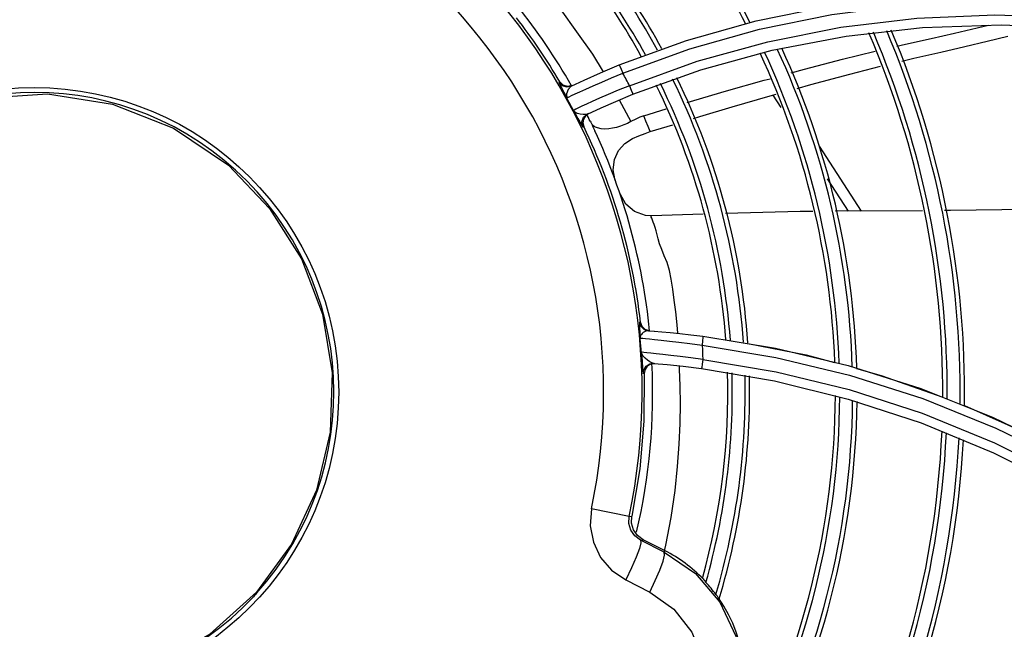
# Model space of a CAD drawing. Extents: x 40.7 to 137.4, y -250.8 to -221.5.
# Tile 264 of 320: x 123.1115 to 123.2233, y -239.5116 to -239.4424. Entities that reach past the tile are written whole.
import ezdxf

# ---------------------------------------------------------------- set-up
doc = ezdxf.new("R2010")
doc.units = 0
doc.header["$MEASUREMENT"] = 0
doc.layers.get('0').update_dxf_attribs({"linetype": 'CONTINUOUS'})

msp = doc.modelspace()

# ---------------------------------------------------------------- linework, layer by layer
at = {"color": 155}
for p, q in [((123.1951728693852, -239.4424836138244), (123.2033918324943, -239.4408131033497)), ((123.1872352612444, -239.4447195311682), (123.1951728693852, -239.4424836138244)), ((123.2202583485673, -239.4432851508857), (123.2215547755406, -239.4429730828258)), ((123.2229813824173, -239.4429240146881), (123.2321287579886, -239.4433175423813)), ((123.179606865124, -239.4474934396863), (123.1872352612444, -239.4447195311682)), ((123.1969794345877, -239.4458188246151), (123.2053722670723, -239.4442070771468)), ((123.2214164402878, -239.4447974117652), (123.2237640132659, -239.4442101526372)), ((123.1888890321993, -239.4480360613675), (123.1969794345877, -239.4458188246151)), ((123.181131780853, -239.4508271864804), (123.1888890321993, -239.4480360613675)), ((123.1728534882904, -239.4493998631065), (123.1727422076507, -239.4494524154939)), ((123.1732307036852, -239.4497811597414), (123.1728534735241, -239.4493998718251)), ((123.1737415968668, -239.4499383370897), (123.1732307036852, -239.4497811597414)), ((123.1742684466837, -239.4498349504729), (123.1737415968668, -239.4499383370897)), ((123.1741571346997, -239.4498871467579), (123.1737905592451, -239.4502790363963)), ((123.1796097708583, -239.4514608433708), (123.18093570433, -239.4539205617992)), ((123.1980056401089, -239.4523256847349), (123.1970877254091, -239.4509100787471)), ((123.1823840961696, -239.4532758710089), (123.1849372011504, -239.4524871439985)), ((123.1755349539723, -239.4536461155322), (123.1754729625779, -239.4540725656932)), ((123.1754729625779, -239.4540725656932), (123.17558076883, -239.4544920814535)), ((123.17558076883, -239.4544920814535), (123.1754735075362, -239.4545423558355)), ((123.1831279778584, -239.4550677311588), (123.1856859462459, -239.4542846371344)), ((123.2023104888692, -239.4567207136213), (123.2070883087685, -239.4640890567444)), ((123.2056388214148, -239.4640975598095), (123.2032603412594, -239.4604294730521)), ((123.2140374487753, -239.4640482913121), (123.2041228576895, -239.4641064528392)), ((123.1891506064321, -239.4644551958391), (123.1832791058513, -239.4646287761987)), ((123.1832791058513, -239.4646287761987), (123.183284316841, -239.4646285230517)), ((123.1820283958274, -239.4767101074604), (123.1818998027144, -239.4767009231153)), ((123.1821985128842, -239.4771827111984), (123.1820283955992, -239.4767101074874)), ((123.1825599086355, -239.4775294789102), (123.1821985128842, -239.4771827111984)), ((123.1830395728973, -239.4776801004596), (123.1825599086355, -239.4775294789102)), ((123.1829113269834, -239.4776707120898), (123.1835983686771, -239.4777227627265)), ((123.1819572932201, -239.4781125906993), (123.1819774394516, -239.478494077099)), ((123.1891136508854, -239.4782921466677), (123.1973572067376, -239.4796506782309)), ((123.189009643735, -239.479318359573), (123.1973800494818, -239.4806983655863)), ((123.1973572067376, -239.4796506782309), (123.2056220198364, -239.4816313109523)), ((123.1973800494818, -239.4806983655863), (123.2057513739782, -239.4827154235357)), ((123.1825351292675, -239.4820762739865), (123.182452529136, -239.4825290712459)), ((123.1836409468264, -239.4814004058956), (123.183184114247, -239.4814598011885)), ((123.1889436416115, -239.4819631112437), (123.1972573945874, -239.4833686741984)), ((123.2056220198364, -239.4816313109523), (123.2138542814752, -239.4842417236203)), ((123.182452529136, -239.4825290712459), (123.1823373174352, -239.482519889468)), ((123.2057513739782, -239.4827154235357), (123.2140994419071, -239.4853855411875)), ((123.1972573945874, -239.4833686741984), (123.2055902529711, -239.4854280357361)), ((123.2055902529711, -239.4854280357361), (123.2138883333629, -239.4881508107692)), ((123.2140994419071, -239.4853855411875), (123.2223936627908, -239.4887256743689)), ((123.2223936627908, -239.4887256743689), (123.23059581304, -239.4927509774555)), ((123.1807267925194, -239.4987868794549), (123.1764523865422, -239.4978931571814)), ((123.1807267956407, -239.4987868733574), (123.1810418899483, -239.4987299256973)), ((123.1820275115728, -239.5014579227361), (123.1823245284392, -239.5014005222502)), ((123.1847228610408, -239.5028240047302), (123.1820275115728, -239.5014579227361)), ((123.1848044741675, -239.5026637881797), (123.1823245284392, -239.5014005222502)), ((123.1847456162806, -239.5026511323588), (123.1848842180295, -239.5020065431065)), ((123.1847228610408, -239.5028240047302), (123.1848044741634, -239.5026637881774)), ((123.183699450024, -239.5060334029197), (123.1842108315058, -239.504852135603)), ((123.1803462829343, -239.5059782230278), (123.1830632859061, -239.5073552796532)), ((123.1830632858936, -239.5073552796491), (123.183699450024, -239.5060334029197))]:
    msp.add_line(p, q, dxfattribs=at)
for points in [[(123.1712259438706, -239.4391372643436), (123.1729786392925, -239.4412327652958), (123.1747550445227, -239.4437472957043), (123.1765698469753, -239.4462590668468), (123.1777650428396, -239.4482653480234)], [(123.1800217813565, -239.4484417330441), (123.1876290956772, -239.4456718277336), (123.1955439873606, -239.4434392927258), (123.2037500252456, -239.4417694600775), (123.212215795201, -239.4406922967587), (123.2209253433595, -239.4402352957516), (123.2298592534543, -239.44042842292)], [(123.1807667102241, -239.4498529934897), (123.1884658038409, -239.4470717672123), (123.1964760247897, -239.4448497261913), (123.2047912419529, -239.443210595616), (123.2133989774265, -239.4421855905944), (123.2222733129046, -239.4418099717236), (123.2313765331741, -239.4421185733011), (123.2406815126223, -239.4431453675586)], [(123.2053722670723, -239.4442070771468), (123.2140468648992, -239.4432313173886), (123.2229813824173, -239.4429240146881)], [(123.2111281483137, -239.4453584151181), (123.2121044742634, -239.4451299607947), (123.2150260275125, -239.4444738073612), (123.2177042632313, -239.4438733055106), (123.2202583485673, -239.4432851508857)], [(123.2117120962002, -239.4470599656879), (123.2130854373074, -239.4467330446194), (123.2161337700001, -239.4460341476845), (123.2188714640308, -239.4454035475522), (123.2214164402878, -239.4447974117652)], [(123.1991367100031, -239.4483992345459), (123.2006550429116, -239.4479863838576), (123.2049750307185, -239.4468548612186), (123.2086857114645, -239.4459315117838)], [(123.1741571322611, -239.4498874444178), (123.1756176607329, -239.449210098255), (123.1774577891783, -239.448394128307), (123.1796068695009, -239.4474933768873)], [(123.1796068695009, -239.4474933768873), (123.1796743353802, -239.4476215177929), (123.1798272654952, -239.4479708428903), (123.1800224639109, -239.4484413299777)], [(123.1751221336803, -239.4505371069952), (123.1757973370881, -239.4502324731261), (123.176628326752, -239.4498642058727), (123.1776114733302, -239.4494385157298), (123.178742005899, -239.4489627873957), (123.1800224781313, -239.448441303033)], [(123.1998049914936, -239.4501514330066), (123.2013801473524, -239.4497116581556), (123.2058136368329, -239.4485242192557), (123.2092872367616, -239.4476434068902)], [(123.1727422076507, -239.4494524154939), (123.1731197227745, -239.4498340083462), (123.1736307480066, -239.4499911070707), (123.1741572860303, -239.4498874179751)], [(123.1727436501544, -239.4494548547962), (123.1728182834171, -239.4496445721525), (123.1730284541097, -239.4500582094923), (123.1733081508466, -239.450596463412), (123.1736337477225, -239.4512341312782)], [(123.187308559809, -239.4517666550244), (123.1880683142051, -239.4515358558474), (123.1917705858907, -239.4504472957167), (123.1960848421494, -239.4492290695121), (123.1967346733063, -239.4490523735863)], [(123.1737905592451, -239.4502790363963), (123.1735932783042, -239.4507792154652), (123.1736335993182, -239.4512338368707)], [(123.1736335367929, -239.4512338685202), (123.1739043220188, -239.451103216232), (123.1741963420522, -239.4509647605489), (123.1745960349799, -239.4507783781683), (123.1751221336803, -239.4505371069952)], [(123.1759959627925, -239.4530697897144), (123.1775524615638, -239.4523546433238), (123.1792151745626, -239.4516251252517), (123.181131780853, -239.4508271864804)], [(123.1807675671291, -239.449852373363), (123.1794842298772, -239.4503746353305), (123.1783537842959, -239.4508509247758), (123.177372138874, -239.4512775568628), (123.1765439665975, -239.451647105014)], [(123.1807675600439, -239.4498523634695), (123.1809637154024, -239.4503475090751), (123.1810944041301, -239.4506980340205), (123.1811317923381, -239.4508272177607)], [(123.1880493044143, -239.4535656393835), (123.1887713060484, -239.4533459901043), (123.1924364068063, -239.4522525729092), (123.1967360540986, -239.4510082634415), (123.1974199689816, -239.4508173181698)], [(123.1765439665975, -239.451647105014), (123.1758771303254, -239.4519510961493), (123.175357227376, -239.4521925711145), (123.1749595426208, -239.4523808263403)], [(123.1743967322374, -239.4526539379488), (123.1746667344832, -239.4531311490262), (123.1749104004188, -239.4535706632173), (123.1751141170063, -239.4539408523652), (123.1752703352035, -239.4542218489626), (123.1753792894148, -239.4544107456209), (123.1754450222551, -239.4545138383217), (123.175473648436, -239.4545426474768)], [(123.175486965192, -239.4531227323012), (123.1751722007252, -239.4530760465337), (123.1748576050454, -239.4529914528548), (123.1745905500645, -239.4528547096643), (123.1743968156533, -239.4526541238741)], [(123.1749595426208, -239.4523808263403), (123.1746675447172, -239.4525214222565), (123.1744772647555, -239.4526143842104), (123.1743968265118, -239.4526541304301)], [(123.1754735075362, -239.4545423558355), (123.1753681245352, -239.453969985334), (123.1755608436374, -239.4534368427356), (123.1759960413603, -239.4530697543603)], [(123.1759959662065, -239.4530698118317), (123.1757683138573, -239.4531256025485), (123.175486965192, -239.4531227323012)], [(123.1761049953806, -239.4530187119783), (123.1757562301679, -239.4532762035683), (123.1755349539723, -239.4536461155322)], [(123.1762938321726, -239.4538644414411), (123.1763664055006, -239.4540064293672), (123.1764433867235, -239.4541439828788), (123.1765254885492, -239.4542785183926)], [(123.18093570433, -239.4539205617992), (123.1805434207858, -239.4541262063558), (123.1801428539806, -239.4543051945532), (123.1797286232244, -239.4544598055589), (123.1792974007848, -239.4545888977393), (123.1788518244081, -239.4546876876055), (123.1784023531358, -239.4547493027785), (123.1779602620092, -239.454767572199)], [(123.182384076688, -239.4532759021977), (123.1819603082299, -239.4534238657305), (123.1814734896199, -239.4536328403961), (123.1809304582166, -239.4539128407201)], [(123.183127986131, -239.4550677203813), (123.1828864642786, -239.4544727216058), (123.1826385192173, -239.453875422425), (123.1823840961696, -239.4532758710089)], [(123.1765254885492, -239.4542785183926), (123.1766180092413, -239.4545089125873), (123.1767155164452, -239.4547372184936), (123.1768179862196, -239.4549633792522)], [(123.1779602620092, -239.454767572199), (123.1775378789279, -239.4547368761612), (123.1771466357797, -239.454651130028), (123.176801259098, -239.4545019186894), (123.1765258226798, -239.4542783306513)], [(123.1810959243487, -239.4558519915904), (123.181846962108, -239.4555329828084), (123.1825508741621, -239.4552607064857), (123.1831279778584, -239.4550677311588)], [(123.1791554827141, -239.4606037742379), (123.1789245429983, -239.4594124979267), (123.1790608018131, -239.4582450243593), (123.1795165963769, -239.4572128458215), (123.1802229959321, -239.4563979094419), (123.1810959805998, -239.4558521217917)], [(123.1832845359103, -239.4646285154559), (123.1825922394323, -239.464585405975), (123.1813471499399, -239.4641474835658), (123.1803374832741, -239.4632958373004), (123.1796956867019, -239.4621416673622)], [(123.2016054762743, -239.4641212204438), (123.2001609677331, -239.4641296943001), (123.1916731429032, -239.4643806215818)], [(123.2289138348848, -239.4638793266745), (123.2172202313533, -239.4640296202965), (123.2165428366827, -239.4640335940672)], [(123.183293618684, -239.4649076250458), (123.1832363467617, -239.4647652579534), (123.1832194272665, -239.4646753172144), (123.1832518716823, -239.4646340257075), (123.1832791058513, -239.4646287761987)], [(123.1862491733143, -239.4779634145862), (123.1861683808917, -239.4769854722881), (123.1860156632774, -239.4755279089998), (123.1858507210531, -239.4741873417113), (123.1856850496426, -239.4729604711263), (123.1855155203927, -239.4718335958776), (123.185314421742, -239.4708250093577), (123.1850547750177, -239.4699315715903), (123.184724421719, -239.4691506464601), (123.1844229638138, -239.4684310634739), (123.1841930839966, -239.4677977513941), (123.1840383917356, -239.4672567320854), (123.1839251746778, -239.4667708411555), (123.1838071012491, -239.4663376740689), (123.183686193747, -239.4659534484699), (123.1835693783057, -239.4656199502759), (123.1834616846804, -239.4653353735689), (123.183293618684, -239.4649076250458)], [(123.1818998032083, -239.4767009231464), (123.1818888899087, -239.4767612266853), (123.1818907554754, -239.4769237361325), (123.18190108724, -239.4771512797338), (123.1819572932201, -239.4781125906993)], [(123.1818998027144, -239.4767009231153), (123.1820700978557, -239.4771738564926), (123.1824316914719, -239.4775205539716), (123.1829113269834, -239.4776707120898)], [(123.1829113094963, -239.4776703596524), (123.1826821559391, -239.477699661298), (123.1824876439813, -239.4777842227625), (123.1823310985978, -239.4778865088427)], [(123.1819771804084, -239.4784940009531), (123.1820670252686, -239.4785017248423), (123.1822781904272, -239.4785214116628), (123.1826015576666, -239.4785541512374), (123.1830436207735, -239.4786016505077), (123.1836256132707, -239.4786660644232), (123.184374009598, -239.4787500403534), (123.185294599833, -239.4788545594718), (123.1863779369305, -239.4789815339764), (123.1876160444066, -239.4791346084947), (123.1890101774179, -239.479319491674)], [(123.1823310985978, -239.4778865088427), (123.182210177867, -239.4779909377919), (123.1821213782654, -239.4780912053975), (123.1820596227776, -239.4781850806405), (123.1820189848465, -239.4782720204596), (123.1819943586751, -239.4783520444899), (123.1819816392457, -239.4784263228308), (123.1819774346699, -239.478493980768)], [(123.183585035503, -239.4777217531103), (123.1844235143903, -239.4777907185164), (123.1853892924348, -239.4778778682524), (123.1864961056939, -239.4779879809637), (123.187741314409, -239.4781249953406), (123.1891136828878, -239.4782921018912)], [(123.1891136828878, -239.4782921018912), (123.1891094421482, -239.478435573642), (123.1890711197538, -239.4788141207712), (123.189010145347, -239.4793195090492)], [(123.189009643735, -239.479318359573), (123.1890454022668, -239.4798556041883), (123.1890773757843, -239.480393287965), (123.1891047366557, -239.4809315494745)], [(123.1942096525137, -239.4791162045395), (123.2008541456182, -239.4804121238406), (123.2040696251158, -239.4812907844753)], [(123.1891062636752, -239.4809327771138), (123.1877378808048, -239.4807489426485), (123.1865201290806, -239.4805969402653), (123.1854525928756, -239.4804713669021), (123.1845451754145, -239.4803689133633), (123.1838009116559, -239.4802867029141), (123.183207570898, -239.4802225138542), (123.1827492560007, -239.4801747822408), (123.1824125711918, -239.4801416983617), (123.1821943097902, -239.4801220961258), (123.182102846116, -239.4801145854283)], [(123.1830720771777, -239.4811963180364), (123.1828069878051, -239.4810079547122), (123.182540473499, -239.4807876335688), (123.1823092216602, -239.4805470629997), (123.1821635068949, -239.480312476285), (123.1821028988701, -239.4801145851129)], [(123.1821032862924, -239.4801141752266), (123.182132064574, -239.4803957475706), (123.1821635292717, -239.4807293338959), (123.1821966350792, -239.481105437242)], [(123.1891062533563, -239.480932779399), (123.1890331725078, -239.4814621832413), (123.1889744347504, -239.4818326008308), (123.1889436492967, -239.4819631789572)], [(123.1891047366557, -239.4809315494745), (123.1974131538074, -239.4823249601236), (123.2057244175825, -239.48435677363), (123.2140133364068, -239.487042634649), (123.222247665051, -239.4903996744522), (123.2303871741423, -239.494442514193), (123.2383870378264, -239.4991822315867), (123.246209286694, -239.5046329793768)], [(123.1821966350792, -239.481105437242), (123.1822635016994, -239.4819125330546), (123.1822937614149, -239.4822482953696), (123.1823187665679, -239.4824555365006), (123.1823374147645, -239.4825230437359)], [(123.1823373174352, -239.482519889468), (123.1824197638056, -239.4820671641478), (123.1826781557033, -239.4816899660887), (123.1830676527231, -239.4814506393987), (123.1835237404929, -239.4813908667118)], [(123.183184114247, -239.4814598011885), (123.1827939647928, -239.481699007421), (123.1825351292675, -239.4820762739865)], [(123.1835237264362, -239.4813908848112), (123.1833149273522, -239.4813314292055), (123.1830720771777, -239.4811963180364)], [(123.1835237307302, -239.4813908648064), (123.1850513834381, -239.4815247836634), (123.1868762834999, -239.4817127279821), (123.1889436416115, -239.4819631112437)], [(123.1848842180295, -239.5020065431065), (123.1854928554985, -239.4988958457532), (123.1859380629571, -239.4958342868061), (123.1862064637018, -239.4931011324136), (123.1864149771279, -239.4905676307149), (123.1865247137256, -239.4881943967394), (123.1865667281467, -239.4859728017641), (123.1865253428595, -239.4839164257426), (123.1864597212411, -239.4820320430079), (123.1864481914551, -239.4817357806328)], [(123.2065615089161, -239.4819717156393), (123.2093723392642, -239.4827398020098), (123.2163456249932, -239.4852136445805)], [(123.1824523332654, -239.4825226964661), (123.1824063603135, -239.4879607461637), (123.1819351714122, -239.4933721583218), (123.1810418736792, -239.4987299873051)], [(123.2138542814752, -239.4842417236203), (123.2220198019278, -239.4874930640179), (123.2300875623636, -239.4913982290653)], [(123.218804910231, -239.4861689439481), (123.2262255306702, -239.4894393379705), (123.2307571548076, -239.4918523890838)], [(123.2138883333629, -239.4881508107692), (123.2221169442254, -239.4915509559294), (123.2302454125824, -239.4956456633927)], [(123.1764525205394, -239.4978926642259), (123.1763096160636, -239.4998302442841), (123.1766668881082, -239.5017022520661), (123.1774927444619, -239.5034200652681), (123.1787234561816, -239.5048624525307), (123.1803462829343, -239.5059782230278)], [(123.1820275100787, -239.5014579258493), (123.1813643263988, -239.5009729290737), (123.1809042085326, -239.500308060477), (123.1806899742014, -239.4995469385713), (123.1807267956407, -239.4987868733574)], [(123.1823245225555, -239.5014005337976), (123.1816849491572, -239.5009298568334), (123.1812315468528, -239.5002816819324), (123.1810092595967, -239.4995227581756), (123.1810418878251, -239.4987299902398)], [(123.1820274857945, -239.5014579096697), (123.1820616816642, -239.50175853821), (123.1818951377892, -239.5024096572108), (123.181536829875, -239.5033818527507)], [(123.181536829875, -239.5033818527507), (123.1810057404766, -239.5046089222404), (123.1803462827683, -239.5059782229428)], [(123.1842108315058, -239.504852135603), (123.1845795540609, -239.5038546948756), (123.184760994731, -239.5031468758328), (123.1847228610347, -239.5028240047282)], [(123.1847228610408, -239.5028240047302), (123.1882492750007, -239.5052428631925), (123.1910204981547, -239.5084881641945), (123.1928536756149, -239.5123390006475), (123.1936248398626, -239.5165251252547), (123.1932869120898, -239.5207638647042), (123.1918642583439, -239.5247709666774)], [(123.1891330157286, -239.5058529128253), (123.1892084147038, -239.5059516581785), (123.1893140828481, -239.5060842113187), (123.189450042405, -239.5062526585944)], [(123.1830632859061, -239.5073552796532), (123.1857984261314, -239.509288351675), (123.1878398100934, -239.511886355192), (123.1890510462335, -239.5149314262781), (123.1893562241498, -239.518195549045)], [(123.1905770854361, -239.5076265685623), (123.1907142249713, -239.5077905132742), (123.1908202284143, -239.5079152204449), (123.1908968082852, -239.5080006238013)]]:
    msp.add_lwpolyline(points, dxfattribs=at)
at = {"color": 6, "linetype": 'Continuous'}
for points in [[(123.0879211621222, -239.4619499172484), (123.0935375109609, -239.4569639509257), (123.1000805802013, -239.4533482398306), (123.1072352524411, -239.4512559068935), (123.1146669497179, -239.4507751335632), (123.1220315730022, -239.4519281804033), (123.1289859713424, -239.4546707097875), (123.1351985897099, -239.458891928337)], [(123.1351985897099, -239.458891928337), (123.1398787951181, -239.4637840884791), (123.143489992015, -239.4694973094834), (123.1458958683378, -239.4758053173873), (123.1470057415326, -239.4824610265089), (123.1467774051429, -239.4892047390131), (123.1452187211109, -239.4957734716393), (123.142387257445, -239.5019104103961), (123.138390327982, -239.5073709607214)], [(123.138390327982, -239.5073709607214), (123.1331041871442, -239.5121229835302), (123.1269564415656, -239.515665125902), (123.120216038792, -239.51785012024), (123.1132228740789, -239.5185883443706), (123.1061810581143, -239.5178602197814), (123.0994201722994, -239.5156772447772), (123.0932649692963, -239.5121373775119), (123.0879877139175, -239.5074023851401), (123.0838117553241, -239.5016792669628), (123.0809148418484, -239.495214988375), (123.0794231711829, -239.4882969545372), (123.07939619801, -239.4812397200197), (123.0808501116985, -239.4742630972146), (123.0837349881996, -239.4677322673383), (123.0879211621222, -239.4619499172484)], [(123.1384194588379, -239.5074010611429), (123.1383128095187, -239.5075781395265), (123.1381757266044, -239.5077277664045), (123.13803775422, -239.5078765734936)]]:
    msp.add_lwpolyline(points, dxfattribs=at)
msp.add_circle((123.1131429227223, -239.4846559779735), 0.03459502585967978, dxfattribs=at)
at = {"color": 155}
for centre, radius, start, end in [((123.1131429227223, -239.4846559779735), 0.06904536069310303, 348.1903428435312, 77.82174239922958), ((123.1131429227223, -239.4846559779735), 0.06467852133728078, 348.1907891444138, 77.8209415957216), ((123.1131429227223, -239.4846559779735), 0.09151254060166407, 27.316025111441, 34.48099481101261), ((123.1131429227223, -239.4846559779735), 0.09101200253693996, 27.38987985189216, 34.5883606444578), ((123.1131429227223, -239.4846559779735), 0.08127009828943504, 28.67468748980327, 36.61905313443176), ((123.1131429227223, -239.4846559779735), 0.07880386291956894, 28.94680656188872, 37.11288297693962), ((123.1131429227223, -239.4846559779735), 0.07930440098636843, 28.89355884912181, 37.01339462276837), ((123.1131429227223, -239.4846559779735), 0.08076944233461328, 28.73186789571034, 36.72001726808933), ((123.1131429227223, -239.4846559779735), 0.07025784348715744, 29.69103947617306, 38.6785609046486), ((123.1131429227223, -239.4846559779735), 0.06934223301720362, 30.56441858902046, 37.79507352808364), ((123.1131429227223, -239.4846559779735), 0.1032201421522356, 359.7157475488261, 23.28938229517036), ((123.1131429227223, -239.4846559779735), 0.1037206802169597, 359.6110418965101, 23.20953993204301), ((123.1131429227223, -239.4846559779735), 0.1051857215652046, 359.3028591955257, 22.9725011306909), ((123.1131429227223, -239.4846559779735), 0.1056863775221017, 359.1969833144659, 22.89039059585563), ((123.1131429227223, -239.4846559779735), 0.09101200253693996, 2.165780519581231, 25.03117976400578), ((123.1131429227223, -239.4846559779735), 0.09151254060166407, 2.069650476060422, 24.9684687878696), ((123.1131429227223, -239.4846559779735), 0.09297758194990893, 1.785985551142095, 24.7802134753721), ((123.1131429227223, -239.4846559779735), 0.09347823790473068, 1.688294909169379, 24.71432248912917), ((123.1131429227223, -239.4846559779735), 0.07605414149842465, 27.2328848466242, 28.43510977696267), ((123.1131429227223, -239.4846559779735), 0.07930440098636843, 4.282853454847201, 26.22597656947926), ((123.1131429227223, -239.4846559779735), 0.08076944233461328, 4.033383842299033, 26.10873444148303), ((123.1131429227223, -239.4846559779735), 0.08127009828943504, 3.947022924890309, 26.06631108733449), ((123.1131429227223, -239.4846559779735), 0.07880386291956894, 4.36692903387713, 26.2635952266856), ((123.1131429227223, -239.4846559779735), 0.06910976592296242, 27.58480784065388, 28.92113354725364), ((123.1131429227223, -239.4846559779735), 0.07025784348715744, 25.99324197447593, 26.69616702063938), ((123.1131429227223, -239.4846559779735), 0.06934223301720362, 6.579930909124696, 25.78590359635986), ((123.1131429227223, -239.4846559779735), 0.07025784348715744, 5.695128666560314, 25.00031706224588), ((123.1131429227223, -239.4846559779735), 0.06910976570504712, 3.768118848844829, 5.115346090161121), ((123.1131429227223, -239.4846559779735), 0.07025784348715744, 346.9204364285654, 2.683588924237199), ((123.1131429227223, -239.4846559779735), 0.07880386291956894, 344.4247352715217, 1.646406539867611), ((123.1131429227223, -239.4846559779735), 0.07930440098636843, 344.1972594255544, 1.577709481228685), ((123.1131429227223, -239.4846559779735), 0.08076944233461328, 343.477182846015, 1.372039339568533), ((123.1131429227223, -239.4846559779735), 0.08127009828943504, 343.2107100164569, 1.300243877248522), ((123.1131429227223, -239.4846559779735), 0.09101200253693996, 332.1657805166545, 359.7671918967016), ((123.1131429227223, -239.4846559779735), 0.09151254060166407, 332.0696504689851, 359.6822150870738), ((123.1131429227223, -239.4846559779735), 0.09297758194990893, 331.7859855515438, 359.4304097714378), ((123.1131429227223, -239.4846559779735), 0.09347823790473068, 331.6882949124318, 359.3433435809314), ((123.1131429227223, -239.4846559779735), 0.1032201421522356, 329.7157475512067, 357.5541871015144), ((123.1131429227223, -239.4846559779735), 0.1037206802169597, 329.6110418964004, 357.4578284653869), ((123.1131429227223, -239.4846559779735), 0.1051857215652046, 329.302859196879, 357.1735397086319), ((123.1131429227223, -239.4846559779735), 0.1056863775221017, 329.1969833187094, 357.0756487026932), ((123.1131429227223, -239.4846559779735), 0.1178699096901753, 326.5366480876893, 354.5850491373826), ((123.1131429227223, -239.4846559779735), 0.1183704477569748, 326.4242085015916, 354.478685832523), ((123.1131429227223, -239.4846559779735), 0.1198354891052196, 326.0938046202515, 354.1657089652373), ((123.1131429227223, -239.4846559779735), 0.1203361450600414, 325.9804743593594, 354.0582138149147), ((123.1773238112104, -239.5173492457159), 0.0164809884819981, 44.23064968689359, 63.00604456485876), ((123.1131429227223, -239.4846559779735), 0.1325196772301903, 323.1573980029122, 351.3604927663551), ((123.1131429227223, -239.4846559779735), 0.1330202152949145, 323.0389436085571, 351.2465731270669), ((123.1773238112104, -239.5173492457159), 0.01643714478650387, 36.26398345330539, 42.4613052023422), ((123.1131429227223, -239.4846559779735), 0.1344852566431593, 322.6912000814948, 350.911857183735), ((123.1131429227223, -239.4846559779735), 0.1349859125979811, 322.5720335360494, 350.7970522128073), ((123.1773238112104, -239.5173492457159), 0.0164809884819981, 333.8283741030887, 34.55766740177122)]:
    msp.add_arc(centre, radius, start, end, dxfattribs=at)
at = {"color": 6, "linetype": 'Continuous'}
msp.add_arc((123.1131429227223, -239.4846559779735), 0.03404333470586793, 318.0174060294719, 316.9928736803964, dxfattribs=at)

doc.saveas('drawing.dxf')
